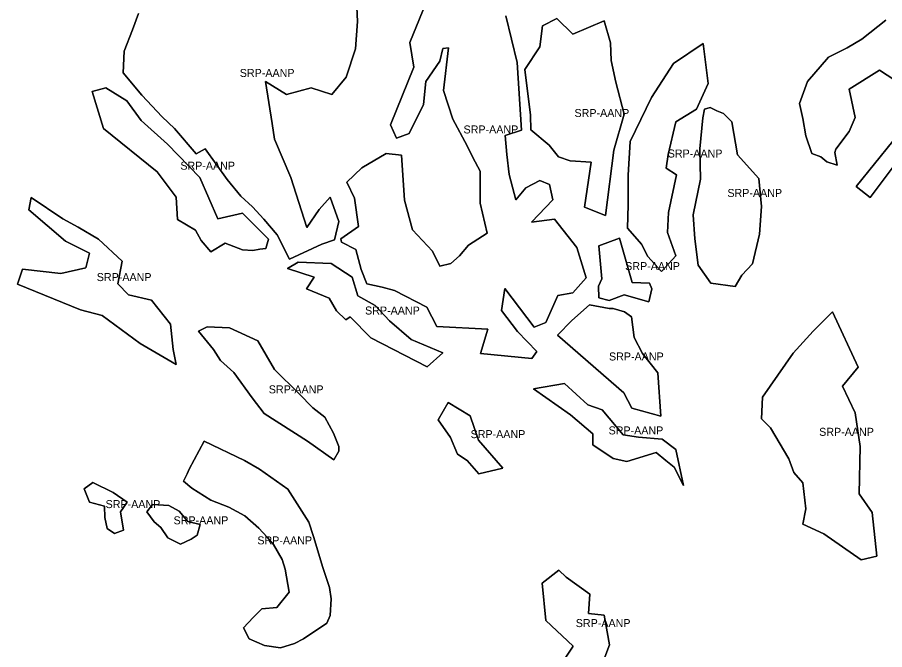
# Model space of a CAD drawing. Extents: x 598968 to 613553, y 4409678 to 4430833.
# Drawn here: x 604827 to 606127, y 4425070 to 4426018 of the extents above; entities that cross this region are included whole.
import ezdxf

# ---------------------------------------------------------------- set-up
doc = ezdxf.new("R2010")
doc.units = 0
doc.layers.add('Sòl Rústic Protegit', color=7, linetype='Continuous')
doc.layers.add('Sòl Rústic Protegit - Alt Nivell de Protecció', color=7, linetype='Continuous')

msp = doc.modelspace()

# ---------------------------------------------------------------- linework, layer by layer
at = {"layer": 'Sòl Rústic Protegit'}
for points in [[(605333.4057, 4426076.7856), (605336.8367, 4426011.5966), (605333.4057, 4425970.4244), (605319.6815, 4425928.1088), (605297.9519, 4425901.8044), (605267.0729, 4425912.0974), (605229.9739, 4425901.9108), (605198.4613, 4425921.3744), (605208.7459, 4425858.345), (605212.3639, 4425835.1784), (605236.4617, 4425777.7144), (605260.5595, 4425702.6404), (605279.0963, 4425729.5188), (605295.7793, 4425748.0554), (605308.7551, 4425711.9088), (605302.2673, 4425684.1036), (605283.0843, 4425677.6456), (605234.6081, 4425655.3716), (605216.0713, 4425691.5184), (605196.1655, 4425715.3866), (605179.0105, 4425733.6852), (605161.8555, 4425749.6966), (605141.2693, 4425774.8572), (605108.1031, 4425820.604), (605094.6553, 4425812.9342), (605062.2161, 4425850.9346), (605043.6793, 4425868.5446), (605013.0935, 4425900.9838), (604985.5003, 4425934.3076), (604986.8743, 4425966.9934), (604999.4545, 4425999.0162), (605008.3753, 4426023.3076)], [(605559.0969, 4426019.9288), (605575.9699, 4425949.8408), (605582.4595, 4425848.6028), (605557.7989, 4425840.8154), (605560.3947, 4425812.261), (605564.0461, 4425782.0002), (605574.1299, 4425744.0548), (605589.0391, 4425762.2772), (605609.7463, 4425773.045), (605624.6557, 4425767.247), (605629.6253, 4425744.0548), (605597.3221, 4425710.9232), (605632.1103, 4425715.0648), (605665.2419, 4425672.8218), (605679.3229, 4425627.266), (605659.4439, 4425604.902), (605637.0799, 4425600.7606), (605618.8575, 4425560.1744), (605601.4635, 4425553.548), (605557.6711, 4425611.5002), (605552.5943, 4425578.3968), (605576.6147, 4425546.9218), (605605.6049, 4425517.1032), (605598.1503, 4425506.3354), (605520.8587, 4425514.0002), (605531.8871, 4425550.2348), (605455.4211, 4425554.5002), (605440.7751, 4425583.3664), (605391.9059, 4425608.2152), (605373.6835, 4425613.185), (605350.4915, 4425618.1548), (605342.2085, 4425639.6902), (605333.9257, 4425669.5088), (605312.6087, 4425680.5002), (605311.8587, 4425685.5002), (605338.0671, 4425704.297), (605332.2691, 4425746.5398), (605320.6729, 4425770.5602), (605343.0367, 4425792.0958), (605379.4815, 4425813.6312), (605402.6737, 4425811.1464), (605407.0461, 4425743.5002), (605419.2395, 4425699.3272), (605449.0579, 4425667.0238), (605459.8257, 4425644.66), (605476.3915, 4425648.8014), (605489.6443, 4425660.3976), (605502.8969, 4425676.135), (605531.0587, 4425694.3574), (605520.2911, 4425739.0852), (605520.2911, 4425787.126), (605509.5233, 4425807.8332), (605501.2403, 4425825.2274), (605479.7047, 4425864.9854), (605465.6239, 4425908.0564), (605473.0785, 4425971.8348), (605464.7955, 4425971.0066), (605459.8257, 4425951.9558), (605439.1185, 4425921.309), (605435.7337, 4425887.0002), (605414.2697, 4425843.4498), (605395.2191, 4425836.8234), (605386.1079, 4425856.7024), (605420.8961, 4425942.8446), (605415.0981, 4425980.1178), (605444.0883, 4426051.3508)], [(606165.1821, 4425908.3554), (606119.3827, 4425938.3334), (606073.5831, 4425910.0208), (606082.8693, 4425867.5044), (606073.7443, 4425846.5044), (606053.9319, 4425820.0044), (606052.1193, 4425815.0044), (606055.7443, 4425796.0044), (606040.2743, 4425800.9346), (606031.1143, 4425808.429), (606017.7909, 4425813.4254), (606008.6309, 4425840.0724), (606004.4673, 4425865.8868), (605999.4711, 4425888.3702), (606011.1291, 4425921.679), (606042.4943, 4425958.0044), (606070.9319, 4425972.0044), (606092.7355, 4425984.9656), (606128.5425, 4426013.278)], [(606142.6987, 4425797.6038), (606105.2263, 4425747.6406), (606084.4083, 4425764.295), (606166.8477, 4425865.8868)]]:
    msp.add_lwpolyline(points, dxfattribs=at)
for points in [[(605635.4233, 4426015.7342), (605659.4439, 4425992.542), (605706.6563, 4426012.421), (605715.7675, 4425979.2894), (605717.0205, 4425953.0902), (605724.0505, 4425920.4808), (605736.4749, 4425872.44), (605720.7373, 4425818.601), (605708.3129, 4425720.8628), (605676.8381, 4425733.2872), (605686.7775, 4425800.3786), (605655.3023, 4425802.8636), (605637.9083, 4425808.6616), (605623.8273, 4425826.0556), (605596.7079, 4425849.0902), (605596.2079, 4425871.0902), (605587.3825, 4425939.5314), (605609.7463, 4425973.4914), (605613.8879, 4426004.9664)], [(605813.7745, 4425660.205), (605792.1239, 4425636.8888), (605771.7113, 4425659.4914), (605762.1459, 4425677.6922), (605752.1533, 4425689.3502), (605741.3279, 4425701.841), (605742.1607, 4425736.8152), (605742.1607, 4425780.9494), (605745.4915, 4425831.7452), (605777.1349, 4425897.53), (605810.5237, 4425948.4914), (605854.5779, 4425978.3038), (605862.0723, 4425918.348), (605844.5851, 4425880.043), (605813.7737, 4425860.9914), (605802.1487, 4425811.9914), (605799.3987, 4425791.4914), (605814.6073, 4425781.782), (605802.9491, 4425725.1572), (605801.2839, 4425695.1792)], [(605100.2163, 4425777.7144), (605127.0947, 4425715.6162), (605164.1683, 4425723.9576), (605203.0955, 4425685.0304), (605199.3881, 4425671.1278), (605190.1199, 4425670.201), (605179.9245, 4425668.3474), (605164.1683, 4425669.2742), (605138.2167, 4425679.4694), (605116.8995, 4425666.4936), (605102.0701, 4425683.1768), (605093.7227, 4425698.7782), (605066.5351, 4425714.7782), (605064.9965, 4425748.0554), (605036.2645, 4425786.0558), (604955.6295, 4425850.9346), (604938.9465, 4425906.5448), (604959.3369, 4425912.106), (604990.8495, 4425892.6424), (605012.1667, 4425862.9834), (605052.0209, 4425827.7636)], [(605912.8233, 4425631.3298), (605902.8755, 4425614.4054), (605866.2359, 4425619.4018), (605847.0833, 4425646.0488), (605842.5733, 4425685.8298), (605839.8233, 4425721.8298), (605850.7609, 4425775.3298), (605849.7609, 4425820.8298), (605854.4483, 4425866.8298), (605856.6985, 4425879.8298), (605865.4031, 4425882.5412), (605875.3959, 4425877.5448), (605885.3885, 4425873.3812), (605897.8793, 4425860.8904), (605906.2065, 4425811.76), (605938.2609, 4425776.3298), (605942.4483, 4425734.3298), (605939.5109, 4425692.8298), (605929.0109, 4425648.3298)], [(604983.6557, 4425652.1914), (604977.1341, 4425618.2352), (604993.5091, 4425601.7352), (605028.0427, 4425593.7304), (605056.1907, 4425558.0042), (605060.5211, 4425520.1128), (605064.8515, 4425497.3778), (605010.7209, 4425528.7736), (604953.9465, 4425570.7352), (604921.1341, 4425579.2352), (604826.6769, 4425617.5478), (604834.2551, 4425640.2826), (604891.6335, 4425633.787), (604929.5251, 4425642.4478), (604934.9381, 4425664.1002), (604899.0091, 4425682.2352), (604843.9987, 4425729.0568), (604847.2465, 4425747.4612), (604895.0715, 4425715.7352), (604917.6965, 4425703.2352), (604948.1341, 4425685.2352)], [(605777.8605, 4425610.6028), (605773.2357, 4425591.1028), (605736.5783, 4425601.6924), (605713.8005, 4425593.4096), (605698.2699, 4425597.551), (605697.9231, 4425614.6028), (605702.7981, 4425625.6028), (605698.2699, 4425675.2032), (605729.3309, 4425686.5922), (605748.2981, 4425620.1028), (605774.4855, 4425619.1028)], [(605363.2905, 4425585.949), (605384.5555, 4425562.9826), (605417.3041, 4425534.9126), (605464.5127, 4425514.9234), (605441.1655, 4425494.0314), (605356.4855, 4425537.4644), (605325.4385, 4425568.937), (605319.0589, 4425564.2586), (605305.0239, 4425577.8682), (605294.3913, 4425596.5816), (605260.3669, 4425611.042), (605271.4249, 4425628.4794), (605231.4463, 4425641.2386), (605247.6079, 4425650.5952), (605296.9431, 4425648.894), (605328.4155, 4425628.4794), (605337.3469, 4425600.4094)], [(605684.2925, 4425586.6796), (605714.0147, 4425581.3242), (605719.7647, 4425581.3242), (605737.1397, 4425576.3242), (605747.5147, 4425568.8242), (605751.3897, 4425537.8242), (605764.0771, 4425513.8242), (605787.0005, 4425484.8), (605791.1421, 4425420.1932), (605748.0709, 4425431.7894), (605735.6465, 4425454.9814), (605636.2517, 4425541.1236), (605657.7873, 4425563.4876)], [(606115.3713, 4425210.2494), (606091.8115, 4425204.8376), (606035.4815, 4425243.497), (606004.4815, 4425257.997), (606008.9825, 4425281.0404), (606004.0127, 4425319.97), (605990.5439, 4425335.497), (605983.0439, 4425355.997), (605955.7939, 4425402.497), (605942.1065, 4425415.997), (605943.9189, 4425448.497), (605989.9317, 4425514.6184), (606019.6689, 4425547.497), (606048.7087, 4425576.1528), (606087.2249, 4425493.195), (606063.5225, 4425465.0484), (606082.7807, 4425425.051), (606090.1877, 4425374.6836), (606088.7063, 4425303.577), (606107.9643, 4425275.4306)], [(605308.4197, 4425367.585), (605300.9821, 4425354.585), (605261.8869, 4425382.621), (605196.9301, 4425423.7602), (605178.5257, 4425447.5778), (605151.0447, 4425485.585), (605131.4821, 4425503.585), (605120.9197, 4425520.085), (605098.4125, 4425547.178), (605111.4039, 4425553.6738), (605144.9647, 4425552.591), (605187.1867, 4425533.104), (605212.0867, 4425489.7996), (605248.8955, 4425454.0734), (605269.4651, 4425432.4212), (605287.8695, 4425418.3472), (605300.8609, 4425394.5298), (605308.8571, 4425374.585)], [(605814.0035, 4425370.1734), (605825.4411, 4425316.1734), (605811.3785, 4425343.6734), (605799.0661, 4425353.6734), (605784.5157, 4425365.526), (605740.6163, 4425352.2734), (605719.9091, 4425356.4148), (605689.2623, 4425377.1222), (605689.2623, 4425393.688), (605656.1307, 4425421.8498), (605600.6351, 4425460.7794), (605647.0195, 4425469.0624), (605681.8077, 4425436.759), (605703.3433, 4425429.3044), (605734.8785, 4425392.1734), (605758.0035, 4425388.6734), (605793.1911, 4425385.6734)], [(605554.5889, 4425341.8782), (605518.6253, 4425333.579), (605500.9617, 4425353.6718), (605486.3505, 4425363.0874), (605475.8991, 4425388.1718), (605457.7641, 4425414.7272), (605472.5183, 4425440.5472), (605505.7155, 4425420.2602), (605518.2115, 4425384.1718)], [(605241.9885, 4425079.2082), (605221.2023, 4425072.9724), (605196.9519, 4425076.4368), (605174.0871, 4425086.137), (605165.7725, 4425102.7658), (605180.3229, 4425118.009), (605193.3081, 4425131.1936), (605215.6205, 4425133.1936), (605234.3081, 4425156.1936), (605228.3705, 4425190.6936), (605223.5581, 4425205.1936), (605210.9331, 4425227.6936), (605201.1205, 4425238.6936), (605188.6831, 4425252.1936), (605167.8081, 4425270.6936), (605143.8705, 4425283.6936), (605116.7455, 4425294.1936), (605088.2455, 4425312.1936), (605075.8705, 4425322.6936), (605081.0581, 4425333.6936), (605084.4331, 4425340.6936), (605106.8785, 4425382.686), (605167.1583, 4425353.5854), (605189.8705, 4425340.6936), (605232.0581, 4425310.6936), (605263.8705, 4425261.1936), (605270.7455, 4425239.6936), (605284.5581, 4425193.1936), (605294.8081, 4425163.1936), (605297.1205, 4425146.1936), (605295.7455, 4425121.1936), (605290.4895, 4425109.6946), (605255.8459, 4425086.137)], [(604985.6259, 4425248.9618), (604972.4613, 4425244.1116), (604961.3755, 4425251.7332), (604957.9111, 4425268.3622), (604957.2183, 4425284.991), (604935.0463, 4425291.227), (604926.7319, 4425311.3202), (604939.8965, 4425320.3276), (604970.2113, 4425305.406), (604991.1689, 4425291.227), (604981.4687, 4425276.6766)], [(605087.2427, 4425235.5098), (605071.4301, 4425228.0098), (605052.1417, 4425237.8758), (605041.7485, 4425253.119), (605031.7427, 4425261.5098), (605020.9625, 4425276.6766), (605029.2769, 4425287.7626), (605053.5551, 4425286.0098), (605069.4635, 4425277.3694), (605082.1801, 4425262.0098), (605100.8051, 4425257.5098), (605096.0551, 4425241.5098)], [(605701.4913, 4425042.618), (605652.6375, 4425018.5916), (605632.6153, 4425033.8084), (605659.8453, 4425075.4542), (605619.0003, 4425113.8966), (605613.3941, 4425169.9584), (605638.2215, 4425189.1796), (605649.4339, 4425178.768), (605684.6727, 4425153.1398), (605682.9411, 4425124.4124), (605706.2965, 4425121.9054), (605714.3053, 4425077.056)]]:
    msp.add_lwpolyline(points, close=True, dxfattribs=at)
at = {"layer": 'Sòl Rústic Protegit - Alt Nivell de Protecció'}
for points in [[(605008.3753, 4426023.3076), (604999.4545, 4425999.0162), (604986.8743, 4425966.9934), (604985.5003, 4425934.3076), (605013.0935, 4425900.9838), (605043.6793, 4425868.5446), (605062.2161, 4425850.9346), (605094.6553, 4425812.9342), (605108.1031, 4425820.604), (605141.2693, 4425774.8572), (605161.8555, 4425749.6966), (605179.0105, 4425733.6852), (605196.1655, 4425715.3866), (605216.0713, 4425691.5184), (605234.6081, 4425655.3716), (605283.0843, 4425677.6456), (605302.2673, 4425684.1036), (605308.7551, 4425711.9088), (605295.7793, 4425748.0554), (605279.0963, 4425729.5188), (605260.5595, 4425702.6404), (605236.4617, 4425777.7144), (605212.3639, 4425835.1784), (605208.7459, 4425858.345), (605198.4613, 4425921.3744), (605229.9739, 4425901.9108), (605267.0729, 4425912.0974), (605297.9519, 4425901.8044), (605319.6815, 4425928.1088), (605333.4057, 4425970.4244), (605336.8367, 4426011.5966), (605333.4057, 4426076.7856)], [(605444.0883, 4426051.3508), (605415.0981, 4425980.1178), (605420.8961, 4425942.8446), (605386.1079, 4425856.7024), (605395.2191, 4425836.8234), (605414.2697, 4425843.4498), (605435.7337, 4425887.0002), (605439.1185, 4425921.309), (605459.8257, 4425951.9558), (605464.7955, 4425971.0066), (605473.0785, 4425971.8348), (605465.6239, 4425908.0564), (605479.7047, 4425864.9854), (605501.2403, 4425825.2274), (605509.5233, 4425807.8332), (605520.2911, 4425787.126), (605520.2911, 4425739.0852), (605531.0587, 4425694.3574), (605502.8969, 4425676.135), (605489.6443, 4425660.3976), (605476.3915, 4425648.8014), (605459.8257, 4425644.66), (605449.0579, 4425667.0238), (605419.2395, 4425699.3272), (605407.0461, 4425743.5002), (605402.6737, 4425811.1464), (605379.4815, 4425813.6312), (605343.0367, 4425792.0958), (605320.6729, 4425770.5602), (605332.2691, 4425746.5398), (605338.0671, 4425704.297), (605311.8587, 4425685.5002), (605312.6087, 4425680.5002), (605333.9257, 4425669.5088), (605342.2085, 4425639.6902), (605350.4915, 4425618.1548), (605373.6835, 4425613.185), (605391.9059, 4425608.2152), (605440.7751, 4425583.3664), (605455.4211, 4425554.5002), (605531.8871, 4425550.2348), (605520.8587, 4425514.0002), (605598.1503, 4425506.3354), (605605.6049, 4425517.1032), (605576.6147, 4425546.9218), (605552.5943, 4425578.3968), (605557.6711, 4425611.5002), (605601.4635, 4425553.548), (605618.8575, 4425560.1744), (605637.0799, 4425600.7606), (605659.4439, 4425604.902), (605679.3229, 4425627.266), (605665.2419, 4425672.8218), (605632.1103, 4425715.0648), (605597.3221, 4425710.9232), (605629.6253, 4425744.0548), (605624.6557, 4425767.247), (605609.7463, 4425773.045), (605589.0391, 4425762.2772), (605574.1299, 4425744.0548), (605564.0461, 4425782.0002), (605560.3947, 4425812.261), (605557.7989, 4425840.8154), (605582.4595, 4425848.6028), (605575.9699, 4425949.8408), (605559.0969, 4426019.9288)], [(606128.5425, 4426013.278), (606092.7355, 4425984.9656), (606070.9319, 4425972.0044), (606042.4943, 4425958.0044), (606011.1291, 4425921.679), (605999.4711, 4425888.3702), (606004.4673, 4425865.8868), (606008.6309, 4425840.0724), (606017.7909, 4425813.4254), (606031.1143, 4425808.429), (606040.2743, 4425800.9346), (606055.7443, 4425796.0044), (606052.1193, 4425815.0044), (606053.9319, 4425820.0044), (606073.7443, 4425846.5044), (606082.8693, 4425867.5044), (606073.5831, 4425910.0208), (606119.3827, 4425938.3334), (606165.1821, 4425908.3554)], [(606166.8477, 4425865.8868), (606084.4083, 4425764.295), (606105.2263, 4425747.6406), (606142.6987, 4425797.6038)]]:
    msp.add_lwpolyline(points, dxfattribs=at)
for points in [[(605635.4233, 4426015.7342), (605613.8879, 4426004.9664), (605609.7463, 4425973.4914), (605587.3825, 4425939.5314), (605596.2079, 4425871.0902), (605596.7079, 4425849.0902), (605623.8273, 4425826.0556), (605637.9083, 4425808.6616), (605655.3023, 4425802.8636), (605686.7775, 4425800.3786), (605676.8381, 4425733.2872), (605708.3129, 4425720.8628), (605720.7373, 4425818.601), (605736.4749, 4425872.44), (605724.0505, 4425920.4808), (605717.0205, 4425953.0902), (605715.7675, 4425979.2894), (605706.6563, 4426012.421), (605659.4439, 4425992.542)], [(605813.7745, 4425660.205), (605801.2839, 4425695.1792), (605802.9491, 4425725.1572), (605814.6073, 4425781.782), (605799.3987, 4425791.4914), (605802.1487, 4425811.9914), (605813.7737, 4425860.9914), (605844.5851, 4425880.043), (605862.0723, 4425918.348), (605854.5779, 4425978.3038), (605810.5237, 4425948.4914), (605777.1349, 4425897.53), (605745.4915, 4425831.7452), (605742.1607, 4425780.9494), (605742.1607, 4425736.8152), (605741.3279, 4425701.841), (605752.1533, 4425689.3502), (605762.1459, 4425677.6922), (605771.7113, 4425659.4914), (605792.1239, 4425636.8888)], [(605100.2163, 4425777.7144), (605052.0209, 4425827.7636), (605012.1667, 4425862.9834), (604990.8495, 4425892.6424), (604959.3369, 4425912.106), (604938.9465, 4425906.5448), (604955.6295, 4425850.9346), (605036.2645, 4425786.0558), (605064.9965, 4425748.0554), (605066.5351, 4425714.7782), (605093.7227, 4425698.7782), (605102.0701, 4425683.1768), (605116.8995, 4425666.4936), (605138.2167, 4425679.4694), (605164.1683, 4425669.2742), (605179.9245, 4425668.3474), (605190.1199, 4425670.201), (605199.3881, 4425671.1278), (605203.0955, 4425685.0304), (605164.1683, 4425723.9576), (605127.0947, 4425715.6162)], [(605912.8233, 4425631.3298), (605929.0109, 4425648.3298), (605939.5109, 4425692.8298), (605942.4483, 4425734.3298), (605938.2609, 4425776.3298), (605906.2065, 4425811.76), (605897.8793, 4425860.8904), (605885.3885, 4425873.3812), (605875.3959, 4425877.5448), (605865.4031, 4425882.5412), (605856.6985, 4425879.8298), (605854.4483, 4425866.8298), (605849.7609, 4425820.8298), (605850.7609, 4425775.3298), (605839.8233, 4425721.8298), (605842.5733, 4425685.8298), (605847.0833, 4425646.0488), (605866.2359, 4425619.4018), (605902.8755, 4425614.4054)], [(604983.6557, 4425652.1914), (604948.1341, 4425685.2352), (604917.6965, 4425703.2352), (604895.0715, 4425715.7352), (604847.2465, 4425747.4612), (604843.9987, 4425729.0568), (604899.0091, 4425682.2352), (604934.9381, 4425664.1002), (604929.5251, 4425642.4478), (604891.6335, 4425633.787), (604834.2551, 4425640.2826), (604826.6769, 4425617.5478), (604921.1341, 4425579.2352), (604953.9465, 4425570.7352), (605010.7209, 4425528.7736), (605064.8515, 4425497.3778), (605060.5211, 4425520.1128), (605056.1907, 4425558.0042), (605028.0427, 4425593.7304), (604993.5091, 4425601.7352), (604977.1341, 4425618.2352)], [(605777.8605, 4425610.6028), (605774.4855, 4425619.1028), (605748.2981, 4425620.1028), (605729.3309, 4425686.5922), (605698.2699, 4425675.2032), (605702.7981, 4425625.6028), (605697.9231, 4425614.6028), (605698.2699, 4425597.551), (605713.8005, 4425593.4096), (605736.5783, 4425601.6924), (605773.2357, 4425591.1028)], [(605363.2905, 4425585.949), (605337.3469, 4425600.4094), (605328.4155, 4425628.4794), (605296.9431, 4425648.894), (605247.6079, 4425650.5952), (605231.4463, 4425641.2386), (605271.4249, 4425628.4794), (605260.3669, 4425611.042), (605294.3913, 4425596.5816), (605305.0239, 4425577.8682), (605319.0589, 4425564.2586), (605325.4385, 4425568.937), (605356.4855, 4425537.4644), (605441.1655, 4425494.0314), (605464.5127, 4425514.9234), (605417.3041, 4425534.9126), (605384.5555, 4425562.9826)], [(605684.2925, 4425586.6796), (605657.7873, 4425563.4876), (605636.2517, 4425541.1236), (605735.6465, 4425454.9814), (605748.0709, 4425431.7894), (605791.1421, 4425420.1932), (605787.0005, 4425484.8), (605764.0771, 4425513.8242), (605751.3897, 4425537.8242), (605747.5147, 4425568.8242), (605737.1397, 4425576.3242), (605719.7647, 4425581.3242), (605714.0147, 4425581.3242)], [(606115.3713, 4425210.2494), (606107.9643, 4425275.4306), (606088.7063, 4425303.577), (606090.1877, 4425374.6836), (606082.7807, 4425425.051), (606063.5225, 4425465.0484), (606087.2249, 4425493.195), (606048.7087, 4425576.1528), (606019.6689, 4425547.497), (605989.9317, 4425514.6184), (605943.9189, 4425448.497), (605942.1065, 4425415.997), (605955.7939, 4425402.497), (605983.0439, 4425355.997), (605990.5439, 4425335.497), (606004.0127, 4425319.97), (606008.9825, 4425281.0404), (606004.4815, 4425257.997), (606035.4815, 4425243.497), (606091.8115, 4425204.8376)], [(605308.4197, 4425367.585), (605308.8571, 4425374.585), (605300.8609, 4425394.5298), (605287.8695, 4425418.3472), (605269.4651, 4425432.4212), (605248.8955, 4425454.0734), (605212.0867, 4425489.7996), (605187.1867, 4425533.104), (605144.9647, 4425552.591), (605111.4039, 4425553.6738), (605098.4125, 4425547.178), (605120.9197, 4425520.085), (605131.4821, 4425503.585), (605151.0447, 4425485.585), (605178.5257, 4425447.5778), (605196.9301, 4425423.7602), (605261.8869, 4425382.621), (605300.9821, 4425354.585)], [(605814.0035, 4425370.1734), (605793.1911, 4425385.6734), (605758.0035, 4425388.6734), (605734.8785, 4425392.1734), (605703.3433, 4425429.3044), (605681.8077, 4425436.759), (605647.0195, 4425469.0624), (605600.6351, 4425460.7794), (605656.1307, 4425421.8498), (605689.2623, 4425393.688), (605689.2623, 4425377.1222), (605719.9091, 4425356.4148), (605740.6163, 4425352.2734), (605784.5157, 4425365.526), (605799.0661, 4425353.6734), (605811.3785, 4425343.6734), (605825.4411, 4425316.1734)], [(605554.5889, 4425341.8782), (605518.2115, 4425384.1718), (605505.7155, 4425420.2602), (605472.5183, 4425440.5472), (605457.7641, 4425414.7272), (605475.8991, 4425388.1718), (605486.3505, 4425363.0874), (605500.9617, 4425353.6718), (605518.6253, 4425333.579)], [(605241.9885, 4425079.2082), (605255.8459, 4425086.137), (605290.4895, 4425109.6946), (605295.7455, 4425121.1936), (605297.1205, 4425146.1936), (605294.8081, 4425163.1936), (605284.5581, 4425193.1936), (605270.7455, 4425239.6936), (605263.8705, 4425261.1936), (605232.0581, 4425310.6936), (605189.8705, 4425340.6936), (605167.1583, 4425353.5854), (605106.8785, 4425382.686), (605084.4331, 4425340.6936), (605081.0581, 4425333.6936), (605075.8705, 4425322.6936), (605088.2455, 4425312.1936), (605116.7455, 4425294.1936), (605143.8705, 4425283.6936), (605167.8081, 4425270.6936), (605188.6831, 4425252.1936), (605201.1205, 4425238.6936), (605210.9331, 4425227.6936), (605223.5581, 4425205.1936), (605228.3705, 4425190.6936), (605234.3081, 4425156.1936), (605215.6205, 4425133.1936), (605193.3081, 4425131.1936), (605180.3229, 4425118.009), (605165.7725, 4425102.7658), (605174.0871, 4425086.137), (605196.9519, 4425076.4368), (605221.2023, 4425072.9724)], [(604985.6259, 4425248.9618), (604981.4687, 4425276.6766), (604991.1689, 4425291.227), (604970.2113, 4425305.406), (604939.8965, 4425320.3276), (604926.7319, 4425311.3202), (604935.0463, 4425291.227), (604957.2183, 4425284.991), (604957.9111, 4425268.3622), (604961.3755, 4425251.7332), (604972.4613, 4425244.1116)], [(605087.2427, 4425235.5098), (605096.0551, 4425241.5098), (605100.8051, 4425257.5098), (605082.1801, 4425262.0098), (605069.4635, 4425277.3694), (605053.5551, 4425286.0098), (605029.2769, 4425287.7626), (605020.9625, 4425276.6766), (605031.7427, 4425261.5098), (605041.7485, 4425253.119), (605052.1417, 4425237.8758), (605071.4301, 4425228.0098)], [(605701.4913, 4425042.618), (605714.3053, 4425077.056), (605706.2965, 4425121.9054), (605682.9411, 4425124.4124), (605684.6727, 4425153.1398), (605649.4339, 4425178.768), (605638.2215, 4425189.1796), (605613.3941, 4425169.9584), (605619.0003, 4425113.8966), (605659.8453, 4425075.4542), (605632.6153, 4425033.8084), (605652.6375, 4425018.5916)]]:
    msp.add_lwpolyline(points, close=True, dxfattribs=at)

# ---------------------------------------------------------------- texts
for p in [(605160.14, 4425928.3256), (605661.9287, 4425868.2985), (605495.5908, 4425843.6678), (605801.7001, 4425807.5963), (605071.021, 4425789.2998), (605891.1358, 4425748.4733), (605737.8918, 4425638.8475), (604945.7642, 4425622.4195), (605347.9795, 4425572.3133), (605713.6969, 4425503.4364), (605203.6348, 4425454.1294), (605713.0381, 4425392.6179), (605506.1765, 4425387.0631), (606028.7389, 4425390.4952), (604958.9504, 4425282.2196), (605060.8838, 4425257.8862), (605186.4955, 4425227.8292), (605663.8497, 4425103.8856)]:
    msp.add_text('SRP-AANP', height=12, dxfattribs=at).set_placement(p)

doc.saveas('drawing.dxf')
